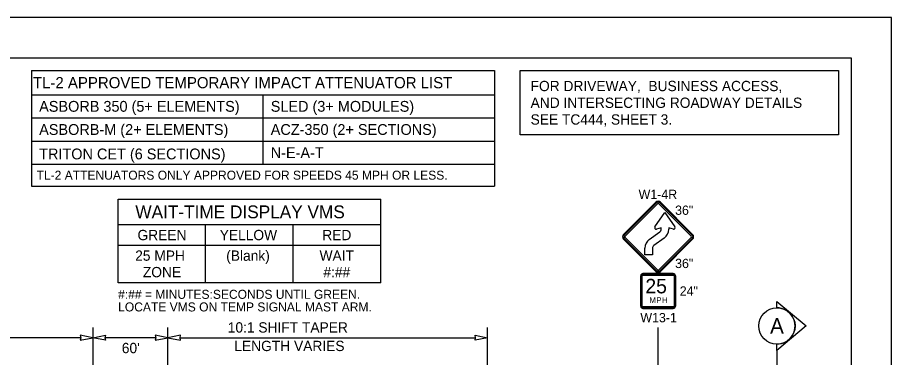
# Model space of a CAD drawing. Extents: x 99976 to 100136, y 99905 to 100011.
# Drawn here: x 100009.27 to 100016.06, y 99918.05 to 99920.69 of the extents above; entities that cross this region are included whole.
import ezdxf

# ---------------------------------------------------------------- set-up
doc = ezdxf.new("R2010")
doc.units = 0
for name, color, linetype in [('SH_GI_PlotLimits', 7, 'Continuous'), ('SH_GI_SheetBorder', 7, 'Continuous'), ('SH_TI_Tables', 7, 'Continuous'), ('SH_TI_WZSectionCut', 7, 'Continuous'), ('TR_SN_ConstructionSigns', 7, 'Continuous'), ('TR_WZ_PortableChangeMessageSign', 7, 'Continuous'), ('TR_WZ_WorkZoneDetails', 7, 'Continuous'), ('TR_WZ_WorkZoneTextCurrent', 7, 'Continuous')]:
    doc.layers.add(name, color=color, linetype=linetype)

msp = doc.modelspace()

# ---------------------------------------------------------------- linework, layer by layer
at = {"layer": 'SH_GI_PlotLimits'}
msp.add_lwpolyline([(99999.0625, 99909.6875), (100016.0625, 99909.6875), (100016.0625, 99920.6875), (99999.0625, 99920.6875)], close=True, dxfattribs=at)
at = {"layer": 'SH_GI_SheetBorder'}
for p, q in [((100000, 99920.375), (100015.75, 99920.375)), ((100015.75, 99920.375), (100015.75, 99910))]:
    msp.add_line(p, q, dxfattribs=at)
at = {"layer": 'SH_TI_Tables'}
for p, q in [((100009.3798, 99920.275), (100009.3798, 99919.377)), ((100009.3798, 99920.275), (100012.9782, 99920.275)), ((100012.9782, 99920.275), (100012.9782, 99919.377)), ((100009.3798, 99920.087), (100012.9782, 99920.087)), ((100011.179, 99920.087), (100011.179, 99919.547)), ((100009.3798, 99919.907), (100012.9782, 99919.907)), ((100009.3798, 99919.727), (100012.9782, 99919.727)), ((100009.3798, 99919.547), (100012.9782, 99919.547)), ((100009.3798, 99919.377), (100012.9782, 99919.377))]:
    msp.add_line(p, q, dxfattribs=at)
msp.add_lwpolyline([(100013.1782, 99920.275), (100015.65, 99920.275), (100015.65, 99919.775), (100013.1782, 99919.775)], close=True, dxfattribs=at)
at = {"layer": 'SH_TI_WZSectionCut'}
for p, q in [((100015.1718, 99918.4317), (100015.1718, 99918.4816)), ((100015.1718, 99918.4816), (100015.4, 99918.2904)), ((100015.4, 99918.2904), (100015.1718, 99918.0993)), ((100015.1718, 99918.0993), (100015.1718, 99918.1492)), ((100015.1718, 99918.0993), (100015.1718, 99916.0193))]:
    msp.add_line(p, q, dxfattribs=at)
msp.add_circle((100015.1718, 99918.2904), 0.1412, dxfattribs=at)
msp.add_arc((100015.1718, 99918.2904), 0.1412, 269.99779, 90.00221, dxfattribs=at)
at = {"layer": 'TR_SN_ConstructionSigns'}
for p, q in [((100014.2311, 99919.2517), (100013.9805, 99919.0011)), ((100014.236, 99919.2467), (100013.9855, 99918.9961)), ((100013.9924, 99918.9892), (100014.243, 99919.2398)), ((100014.2549, 99919.2398), (100014.5055, 99918.9892)), ((100014.5125, 99918.9961), (100014.2619, 99919.2467)), ((100014.5174, 99919.0011), (100014.2669, 99919.2517)), ((100014.2246, 99919.0601), (100014.3021, 99919.173)), ((100014.3021, 99919.173), (100014.3795, 99919.0601)), ((100014.2725, 99919.0532), (100014.2366, 99919.0417)), ((100014.2725, 99919.0423), (100014.2725, 99919.0532)), ((100014.3675, 99919.0417), (100014.3316, 99919.0532)), ((100014.3316, 99919.0532), (100014.3316, 99919.0423)), ((100014.1806, 99918.9631), (100014.262, 99919.0217)), ((100013.9805, 99918.9653), (100014.2311, 99918.7147)), ((100013.9855, 99918.9703), (100014.236, 99918.7197)), ((100014.243, 99918.7267), (100013.9924, 99918.9772)), ((100014.2966, 99918.9738), (100014.2152, 99918.9151)), ((100014.5055, 99918.9772), (100014.2549, 99918.7267)), ((100014.2619, 99918.7197), (100014.5125, 99918.9703)), ((100014.2669, 99918.7147), (100014.5174, 99918.9653)), ((100014.1456, 99918.844), (100014.1456, 99918.8946)), ((100014.2047, 99918.8946), (100014.2047, 99918.844)), ((100014.2047, 99918.844), (100014.1456, 99918.844)), ((100014.114, 99918.4442), (100014.114, 99918.6804)), ((100014.114, 99918.6804), (100014.114, 99918.4442)), ((100014.114, 99918.6804), (100014.114, 99918.4442)), ((100014.1182, 99918.6804), (100014.1182, 99918.4442)), ((100014.1252, 99918.4442), (100014.1252, 99918.6804)), ((100014.1308, 99918.6973), (100014.3671, 99918.6973)), ((100014.3671, 99918.6973), (100014.1308, 99918.6973)), ((100014.3671, 99918.6973), (100014.1308, 99918.6973)), ((100014.3671, 99918.6931), (100014.1308, 99918.6931)), ((100014.1308, 99918.6861), (100014.3671, 99918.6861)), ((100014.3727, 99918.6804), (100014.3727, 99918.4442)), ((100014.3797, 99918.4442), (100014.3797, 99918.6804)), ((100014.384, 99918.6804), (100014.384, 99918.4442)), ((100014.384, 99918.4442), (100014.384, 99918.6804)), ((100014.384, 99918.4442), (100014.384, 99918.6804)), ((100014.3671, 99918.4386), (100014.1308, 99918.4386)), ((100014.1308, 99918.4315), (100014.3671, 99918.4315)), ((100014.3671, 99918.4273), (100014.1308, 99918.4273)), ((100014.1308, 99918.4273), (100014.3671, 99918.4273)), ((100014.1308, 99918.4273), (100014.3671, 99918.4273))]:
    msp.add_line(p, q, dxfattribs=at)
for centre, radius, start, end in [((100014.249, 99919.2338), 0.0253, 45, 135), ((100014.249, 99919.2338), 0.0183, 45, 135), ((100014.249, 99919.2338), 0.00844, 45, 135), ((100014.2346, 99919.0535), 0.012, 146.3859, 280.04666), ((100014.3696, 99919.0535), 0.012, 259.95336, 33.61411), ((100013.9984, 99918.9832), 0.0253, 135, 225.00001), ((100013.9984, 99918.9832), 0.0183, 135, 225.00001), ((100013.9984, 99918.9832), 0.00844, 135, 225.00001), ((100014.2472, 99919.0423), 0.0253, 305.79396, 0.00002), ((100014.2472, 99919.0423), 0.0844, 305.79396, 0.00002), ((100014.4995, 99918.9832), 0.00844, 315.00002, 45), ((100014.4995, 99918.9832), 0.0183, 315.00002, 45), ((100014.4995, 99918.9832), 0.0253, 315.00001, 45.00001), ((100014.23, 99918.8946), 0.0844, 125.79393, 180.00001), ((100014.23, 99918.8946), 0.0253, 125.79393, 180.00001), ((100014.249, 99918.7326), 0.0253, 225.00001, 315.00001), ((100014.249, 99918.7326), 0.0183, 225.00001, 315.00002), ((100014.249, 99918.7326), 0.00844, 225.00001, 315.00002), ((100014.1308, 99918.6804), 0.0169, 90, 180), ((100014.1308, 99918.6804), 0.0169, 90, 180), ((100014.1308, 99918.6804), 0.0169, 90, 180), ((100014.1308, 99918.6804), 0.0127, 90, 180.00001), ((100014.1308, 99918.6804), 0.00562, 90, 180.00001), ((100014.3671, 99918.6804), 0.0169, 0, 90), ((100014.3671, 99918.6804), 0.0169, 0, 90), ((100014.3671, 99918.6804), 0.0169, 0, 90), ((100014.3671, 99918.6804), 0.0127, 0, 90), ((100014.3671, 99918.6804), 0.00562, 0, 90), ((100014.1308, 99918.4442), 0.0169, 180, 270.00001), ((100014.1308, 99918.4442), 0.0169, 180, 270.00001), ((100014.1308, 99918.4442), 0.0169, 180, 270.00001), ((100014.1308, 99918.4442), 0.0127, 180.00001, 270), ((100014.1308, 99918.4442), 0.00562, 180.00001, 270), ((100014.3671, 99918.4442), 0.0169, 270.00001, 0.00001), ((100014.3671, 99918.4442), 0.0169, 270.00001, 0.00001), ((100014.3671, 99918.4442), 0.0127, 270, 0.00001), ((100014.3671, 99918.4442), 0.00562, 270, 0.00001), ((100014.3671, 99918.4442), 0.0169, 270.00001, 0.00001)]:
    msp.add_arc(centre, radius, start, end, dxfattribs=at)
at = {"layer": 'TR_WZ_PortableChangeMessageSign'}
for p, q in [((100010.0535, 99919.277), (100012.0935, 99919.277)), ((100010.0535, 99918.6247), (100010.0535, 99919.277)), ((100012.0935, 99918.6247), (100012.0935, 99919.277)), ((100012.0935, 99919.077), (100010.0535, 99919.077)), ((100010.7335, 99918.6247), (100010.7335, 99919.077)), ((100011.4135, 99918.6247), (100011.4135, 99919.077)), ((100010.7335, 99918.917), (100010.0535, 99918.917)), ((100011.4135, 99918.917), (100010.7335, 99918.917)), ((100012.0935, 99918.917), (100011.4135, 99918.917)), ((100012.0935, 99918.6247), (100010.0535, 99918.6247))]:
    msp.add_line(p, q, dxfattribs=at)
at = {"layer": 'TR_WZ_WorkZoneDetails'}
for p, q in [((100009.8576, 99918.2793), (100009.8576, 99916.9093)), ((100010.4406, 99917.5393), (100010.4406, 99918.2793)), ((100012.9246, 99916.5193), (100012.9246, 99918.2793)), ((100014.2469, 99918.2793), (100014.2469, 99916.8193)), ((100009.7638, 99918.1993), (100008.1013, 99918.1993)), ((100010.3469, 99918.1993), (100009.9513, 99918.1993)), ((100010.5343, 99918.1993), (100012.8309, 99918.1993))]:
    msp.add_line(p, q, dxfattribs=at)
for points in [[(100009.8576, 99918.1993), (100009.7593, 99918.2186), (100009.7638, 99918.1993), (100009.7593, 99918.18)], [(100009.8576, 99918.1993), (100009.9558, 99918.2186), (100009.9513, 99918.1993), (100009.9558, 99918.18)], [(100010.4406, 99918.1993), (100010.3423, 99918.2186), (100010.3469, 99918.1993), (100010.3423, 99918.18)], [(100010.4406, 99918.1993), (100010.5389, 99918.18), (100010.5343, 99918.1993), (100010.5389, 99918.2186)], [(100012.9246, 99918.1993), (100012.8263, 99918.18), (100012.8309, 99918.1993), (100012.8263, 99918.2186)]]:
    msp.add_lwpolyline(points, close=True, dxfattribs=at)

# ---------------------------------------------------------------- texts
at = {"layer": 'SH_TI_Tables'}
for s, height, p in [('TL-2 APPROVED TEMPORARY IMPACT ATTENUATOR LIST', 0.087, (100009.3918, 99920.1375)), ('ASBORB 350 (5+ ELEMENTS)', 0.084, (100009.4398, 99919.955)), ('SLED (3+ MODULES)', 0.084, (100011.239, 99919.955)), ('ASBORB-M (2+ ELEMENTS)', 0.084, (100009.4398, 99919.775)), ('ACZ-350 (2+ SECTIONS)', 0.084, (100011.239, 99919.775)), ('TRITON CET (6 SECTIONS)', 0.084, (100009.4398, 99919.585)), ('N-E-A-T', 0.084, (100011.239, 99919.595)), ('TL-2 ATTENUATORS ONLY APPROVED FOR SPEEDS 45 MPH OR LESS.', 0.07, (100009.4198, 99919.427))]:
    msp.add_text(s, height=height, dxfattribs=at).set_placement(p)
for s, p in [('FOR DRIVEWAY,  BUSINESS ACCESS, ', (100013.2582, 99920.115)), ('AND INTERSECTING ROADWAY DETAILS', (100013.2582, 99919.985)), ('SEE TC444, SHEET 3.', (100013.2582, 99919.855))]:
    msp.add_text(s, height=0.08, rotation=360, dxfattribs=at).set_placement(p)
at = {"layer": 'SH_TI_WZSectionCut'}
msp.add_text('A', height=0.12, rotation=359.99005, dxfattribs=at).set_placement((100015.1189, 99918.2313))
at = {"layer": 'TR_SN_ConstructionSigns'}
for s, height, p in [('W1-4R', 0.072, (100014.0975, 99919.2771)), ('25', 0.1125, (100014.15, 99918.544)), ('M', 0.045, (100014.1817, 99918.4681)), ('P', 0.045, (100014.2357, 99918.4681)), ('H', 0.045, (100014.2798, 99918.4681))]:
    msp.add_text(s, height=height, dxfattribs=at).set_placement(p)
for s, p in [('36"', (100014.381, 99919.154)), ('36"', (100014.381, 99918.7404)), ('24"', (100014.4172, 99918.5263)), ('W13-1', (100014.1111, 99918.3193))]:
    msp.add_text(s, height=0.072, rotation=360, dxfattribs=at).set_placement(p)
at = {"layer": 'TR_WZ_PortableChangeMessageSign'}
for s, height, p in [('WAIT-TIME DISPLAY VMS', 0.1, (100010.1873, 99919.127)), ('GREEN', 0.08, (100010.2041, 99918.957)), ('YELLOW', 0.08, (100010.8426, 99918.957)), ('RED', 0.08, (100011.6396, 99918.957)), ('25 MPH', 0.08, (100010.1859, 99918.797)), ('(Blank)', 0.08, (100010.8931, 99918.797)), ('WAIT', 0.08, (100011.6185, 99918.797)), ('ZONE', 0.08, (100010.2456, 99918.669)), ('#:##', 0.08, (100011.6486, 99918.669)), ('#:## = MINUTES:SECONDS UNTIL GREEN.', 0.07, (100010.0535, 99918.5013)), ('LOCATE VMS ON TEMP SIGNAL MAST ARM.', 0.07, (100010.0535, 99918.4033))]:
    msp.add_text(s, height=height, rotation=360, dxfattribs=at).set_placement(p)
at = {"layer": 'TR_WZ_WorkZoneTextCurrent'}
for s, p in [('10:1 SHIFT TAPER', (100010.9051, 99918.2393)), ('LENGTH VARIES', (100010.9564, 99918.0953)), ("60'", (100010.0819, 99918.0791))]:
    msp.add_text(s, height=0.08, dxfattribs=at).set_placement(p)

doc.saveas('drawing.dxf')
